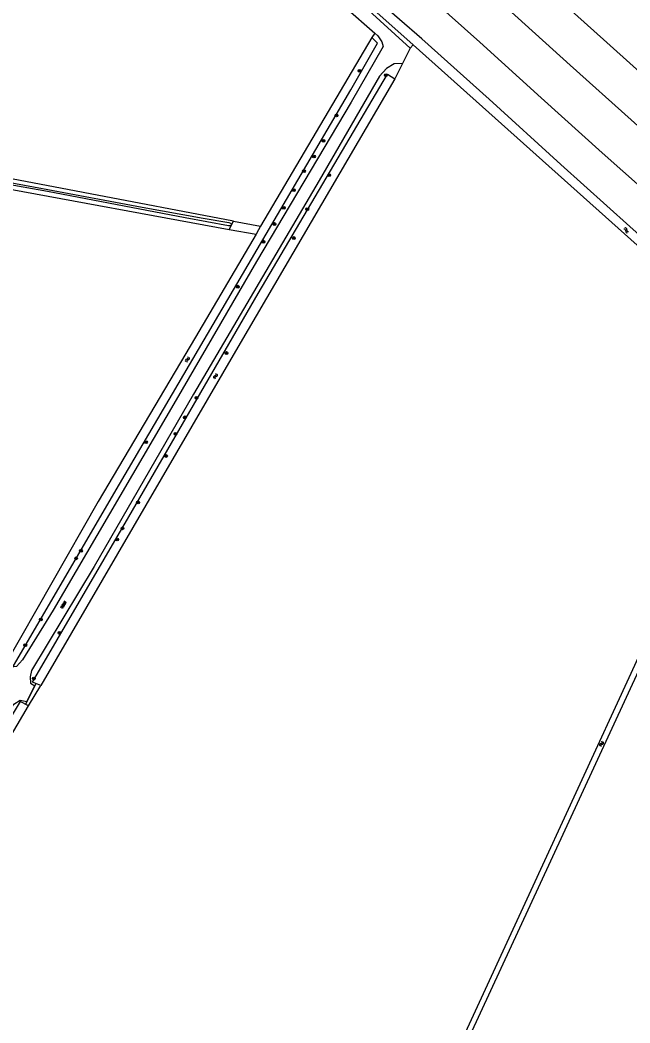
# Model space of a CAD drawing. Extents: x 126000 to 131009, y 393000 to 395500.
# Drawn here: x 126740.3 to 126916.1, y 394707.2 to 394996.2 of the extents above; entities that cross this region are included whole.
import ezdxf

# ---------------------------------------------------------------- set-up
doc = ezdxf.new("R2010")
doc.units = 0
for name, color, linetype in [('gg-knt-bronhoudergrens', 7, 'Continuous'), ('gg-knt-onverhard', 7, 'Continuous'), ('gg-kntw-bovenkant insteek waterloop', 7, 'Continuous'), ('gg-kwrk-duiker nz buis', 7, 'Continuous'), ('gt-grn-groengrens', 7, 'Continuous'), ('gt-grn-weggrens', 7, 'Continuous'), ('gt-symb-boom', 7, 'Continuous'), ('gt-symb-overige verharding', 7, 'Continuous'), ('gt-symb-watersymbool', 7, 'Continuous'), ('gx-grn-maaiveld', 7, 'Continuous')]:
    doc.layers.add(name, color=color, linetype=linetype)

# ---------------------------------------------------------------- blocks, each defined once
blk = doc.blocks.new('gt0-BOOM')
at = {"layer": 'gt-symb-boom'}
for radius in [0.4, 0.2]:
    blk.add_circle((0, 0), radius, dxfattribs=at)
blk = doc.blocks.new('gt0-OVH')
at = {"layer": 'gt-symb-overige verharding'}
for points in [[(-0.97, 0.3), (-0.97, 0.31), (-0.96, 0.32), (-0.97, 0.33), (-0.97, 0.34), (-0.98, 0.35), (-0.99, 0.35), (-1, 0.36), (-1.01, 0.35), (-1.02, 0.35), (-1.03, 0.34), (-1.03, 0.33), (-1.04, 0.32), (-1.03, 0.31), (-1.03, 0.3), (-1.02, 0.29), (-1.01, 0.29), (-1, 0.28), (-0.99, 0.29), (-0.98, 0.29)], [(-0.87, 0.11), (-0.87, 0.12), (-0.86, 0.13), (-0.87, 0.14), (-0.87, 0.15), (-0.88, 0.16), (-0.89, 0.16), (-0.9, 0.16), (-0.91, 0.16), (-0.92, 0.16), (-0.93, 0.15), (-0.93, 0.14), (-0.94, 0.13), (-0.93, 0.12), (-0.93, 0.11), (-0.92, 0.1), (-0.91, 0.09), (-0.9, 0.09), (-0.89, 0.09), (-0.88, 0.1)], [(-0.77, 0.3), (-0.77, 0.31), (-0.76, 0.32), (-0.77, 0.33), (-0.77, 0.34), (-0.78, 0.35), (-0.79, 0.35), (-0.8, 0.36), (-0.81, 0.35), (-0.82, 0.35), (-0.83, 0.34), (-0.83, 0.33), (-0.84, 0.32), (-0.83, 0.31), (-0.83, 0.3), (-0.82, 0.29), (-0.81, 0.29), (-0.8, 0.28), (-0.79, 0.29), (-0.78, 0.29)], [(-0.67, 0.11), (-0.67, 0.12), (-0.66, 0.13), (-0.67, 0.14), (-0.67, 0.15), (-0.68, 0.16), (-0.69, 0.16), (-0.7, 0.16), (-0.71, 0.16), (-0.72, 0.16), (-0.73, 0.15), (-0.73, 0.14), (-0.74, 0.13), (-0.73, 0.12), (-0.73, 0.11), (-0.72, 0.1), (-0.71, 0.09), (-0.7, 0.09), (-0.69, 0.09), (-0.68, 0.1)], [(-0.57, 0.3), (-0.57, 0.31), (-0.56, 0.32), (-0.57, 0.33), (-0.57, 0.34), (-0.58, 0.35), (-0.59, 0.35), (-0.6, 0.36), (-0.61, 0.35), (-0.62, 0.35), (-0.63, 0.34), (-0.63, 0.33), (-0.64, 0.32), (-0.63, 0.31), (-0.63, 0.3), (-0.62, 0.29), (-0.61, 0.29), (-0.6, 0.28), (-0.59, 0.29), (-0.58, 0.29)], [(-0.47, 0.11), (-0.47, 0.12), (-0.46, 0.13), (-0.47, 0.14), (-0.47, 0.15), (-0.48, 0.16), (-0.49, 0.16), (-0.5, 0.16), (-0.51, 0.16), (-0.52, 0.16), (-0.53, 0.15), (-0.53, 0.14), (-0.54, 0.13), (-0.53, 0.12), (-0.53, 0.11), (-0.52, 0.1), (-0.51, 0.09), (-0.5, 0.09), (-0.49, 0.09), (-0.48, 0.1)], [(-0.37, 0.3), (-0.37, 0.31), (-0.36, 0.32), (-0.37, 0.33), (-0.37, 0.34), (-0.38, 0.35), (-0.39, 0.35), (-0.4, 0.36), (-0.41, 0.35), (-0.42, 0.35), (-0.43, 0.34), (-0.43, 0.33), (-0.44, 0.32), (-0.43, 0.31), (-0.43, 0.3), (-0.42, 0.29), (-0.41, 0.29), (-0.4, 0.28), (-0.39, 0.29), (-0.38, 0.29)], [(-0.27, 0.11), (-0.27, 0.12), (-0.26, 0.13), (-0.27, 0.14), (-0.27, 0.15), (-0.28, 0.16), (-0.29, 0.16), (-0.3, 0.16), (-0.31, 0.16), (-0.32, 0.16), (-0.33, 0.15), (-0.33, 0.14), (-0.34, 0.13), (-0.33, 0.12), (-0.33, 0.11), (-0.32, 0.1), (-0.31, 0.09), (-0.3, 0.09), (-0.29, 0.09), (-0.28, 0.1)], [(-0.17, 0.3), (-0.17, 0.31), (-0.16, 0.32), (-0.17, 0.33), (-0.17, 0.34), (-0.18, 0.35), (-0.19, 0.35), (-0.2, 0.36), (-0.21, 0.35), (-0.22, 0.35), (-0.23, 0.34), (-0.23, 0.33), (-0.24, 0.32), (-0.23, 0.31), (-0.23, 0.3), (-0.22, 0.29), (-0.21, 0.29), (-0.2, 0.28), (-0.19, 0.29), (-0.18, 0.29)], [(-0.07, 0.11), (-0.07, 0.12), (-0.06, 0.13), (-0.07, 0.14), (-0.07, 0.15), (-0.08, 0.16), (-0.09, 0.16), (-0.1, 0.16), (-0.11, 0.16), (-0.12, 0.16), (-0.13, 0.15), (-0.13, 0.14), (-0.14, 0.13), (-0.13, 0.12), (-0.13, 0.11), (-0.12, 0.1), (-0.11, 0.09), (-0.1, 0.09), (-0.09, 0.09), (-0.08, 0.1)], [(0.03, 0.3), (0.03, 0.31), (0.04, 0.32), (0.03, 0.33), (0.03, 0.34), (0.02, 0.35), (0.01, 0.35), (0, 0.36), (-0.01, 0.35), (-0.02, 0.35), (-0.03, 0.34), (-0.03, 0.33), (-0.04, 0.32), (-0.03, 0.31), (-0.03, 0.3), (-0.02, 0.29), (-0.01, 0.29), (0, 0.28), (0.01, 0.29), (0.02, 0.29)], [(0.13, 0.11), (0.13, 0.12), (0.14, 0.13), (0.13, 0.14), (0.13, 0.15), (0.12, 0.16), (0.11, 0.16), (0.1, 0.16), (0.09, 0.16), (0.08, 0.16), (0.07, 0.15), (0.07, 0.14), (0.06, 0.13), (0.07, 0.12), (0.07, 0.11), (0.08, 0.1), (0.09, 0.09), (0.1, 0.09), (0.11, 0.09), (0.12, 0.1)], [(0.23, 0.3), (0.23, 0.31), (0.24, 0.32), (0.23, 0.33), (0.23, 0.34), (0.22, 0.35), (0.21, 0.35), (0.2, 0.36), (0.19, 0.35), (0.18, 0.35), (0.17, 0.34), (0.17, 0.33), (0.16, 0.32), (0.17, 0.31), (0.17, 0.3), (0.18, 0.29), (0.19, 0.29), (0.2, 0.28), (0.21, 0.29), (0.22, 0.29)], [(0.33, 0.11), (0.33, 0.12), (0.34, 0.13), (0.33, 0.14), (0.33, 0.15), (0.32, 0.16), (0.31, 0.16), (0.3, 0.16), (0.29, 0.16), (0.28, 0.16), (0.27, 0.15), (0.27, 0.14), (0.26, 0.13), (0.27, 0.12), (0.27, 0.11), (0.28, 0.1), (0.29, 0.09), (0.3, 0.09), (0.31, 0.09), (0.32, 0.1)], [(0.43, 0.3), (0.43, 0.31), (0.44, 0.32), (0.43, 0.33), (0.43, 0.34), (0.42, 0.35), (0.41, 0.35), (0.4, 0.36), (0.39, 0.35), (0.38, 0.35), (0.37, 0.34), (0.37, 0.33), (0.36, 0.32), (0.37, 0.31), (0.37, 0.3), (0.38, 0.29), (0.39, 0.29), (0.4, 0.28), (0.41, 0.29), (0.42, 0.29)], [(0.53, 0.11), (0.53, 0.12), (0.54, 0.13), (0.53, 0.14), (0.53, 0.15), (0.52, 0.16), (0.51, 0.16), (0.5, 0.16), (0.49, 0.16), (0.48, 0.16), (0.47, 0.15), (0.47, 0.14), (0.46, 0.13), (0.47, 0.12), (0.47, 0.11), (0.48, 0.1), (0.49, 0.09), (0.5, 0.09), (0.51, 0.09), (0.52, 0.1)], [(0.63, 0.3), (0.63, 0.31), (0.64, 0.32), (0.63, 0.33), (0.63, 0.34), (0.62, 0.35), (0.61, 0.35), (0.6, 0.36), (0.59, 0.35), (0.58, 0.35), (0.57, 0.34), (0.57, 0.33), (0.56, 0.32), (0.57, 0.31), (0.57, 0.3), (0.58, 0.29), (0.59, 0.29), (0.6, 0.28), (0.61, 0.29), (0.62, 0.29)], [(0.73, 0.11), (0.73, 0.12), (0.74, 0.13), (0.73, 0.14), (0.73, 0.15), (0.72, 0.16), (0.71, 0.16), (0.7, 0.16), (0.69, 0.16), (0.68, 0.16), (0.67, 0.15), (0.67, 0.14), (0.66, 0.13), (0.67, 0.12), (0.67, 0.11), (0.68, 0.1), (0.69, 0.09), (0.7, 0.09), (0.71, 0.09), (0.72, 0.1)], [(0.83, 0.3), (0.83, 0.31), (0.84, 0.32), (0.83, 0.33), (0.83, 0.34), (0.82, 0.35), (0.81, 0.35), (0.8, 0.36), (0.79, 0.35), (0.78, 0.35), (0.77, 0.34), (0.77, 0.33), (0.76, 0.32), (0.77, 0.31), (0.77, 0.3), (0.78, 0.29), (0.79, 0.29), (0.8, 0.28), (0.81, 0.29), (0.82, 0.29)], [(0.93, 0.11), (0.93, 0.12), (0.94, 0.13), (0.93, 0.14), (0.93, 0.15), (0.92, 0.16), (0.91, 0.16), (0.9, 0.16), (0.89, 0.16), (0.88, 0.16), (0.87, 0.15), (0.87, 0.14), (0.86, 0.13), (0.87, 0.12), (0.87, 0.11), (0.88, 0.1), (0.89, 0.09), (0.9, 0.09), (0.91, 0.09), (0.92, 0.1)], [(1.03, 0.3), (1.03, 0.31), (1.04, 0.32), (1.03, 0.33), (1.03, 0.34), (1.02, 0.35), (1.01, 0.35), (1, 0.36), (0.99, 0.35), (0.98, 0.35), (0.97, 0.34), (0.97, 0.33), (0.96, 0.32), (0.97, 0.31), (0.97, 0.3), (0.98, 0.29), (0.99, 0.29), (1, 0.28), (1.01, 0.29), (1.02, 0.29)], [(-0.97, -0.14), (-0.97, -0.13), (-0.96, -0.12), (-0.97, -0.11), (-0.97, -0.1), (-0.98, -0.09), (-0.99, -0.09), (-1, -0.08), (-1.01, -0.09), (-1.02, -0.09), (-1.03, -0.1), (-1.03, -0.11), (-1.04, -0.12), (-1.03, -0.13), (-1.03, -0.14), (-1.02, -0.15), (-1.01, -0.15), (-1, -0.16), (-0.99, -0.15), (-0.98, -0.15)], [(-0.87, -0.33), (-0.87, -0.32), (-0.86, -0.31), (-0.87, -0.3), (-0.87, -0.29), (-0.88, -0.28), (-0.89, -0.28), (-0.9, -0.28), (-0.91, -0.28), (-0.92, -0.28), (-0.93, -0.29), (-0.93, -0.3), (-0.94, -0.31), (-0.93, -0.32), (-0.93, -0.33), (-0.92, -0.34), (-0.91, -0.35), (-0.9, -0.35), (-0.89, -0.35), (-0.88, -0.34)], [(-0.77, -0.14), (-0.77, -0.13), (-0.76, -0.12), (-0.77, -0.11), (-0.77, -0.1), (-0.78, -0.09), (-0.79, -0.09), (-0.8, -0.08), (-0.81, -0.09), (-0.82, -0.09), (-0.83, -0.1), (-0.83, -0.11), (-0.84, -0.12), (-0.83, -0.13), (-0.83, -0.14), (-0.82, -0.15), (-0.81, -0.15), (-0.8, -0.16), (-0.79, -0.15), (-0.78, -0.15)], [(-0.67, -0.33), (-0.67, -0.32), (-0.66, -0.31), (-0.67, -0.3), (-0.67, -0.29), (-0.68, -0.28), (-0.69, -0.28), (-0.7, -0.28), (-0.71, -0.28), (-0.72, -0.28), (-0.73, -0.29), (-0.73, -0.3), (-0.74, -0.31), (-0.73, -0.32), (-0.73, -0.33), (-0.72, -0.34), (-0.71, -0.35), (-0.7, -0.35), (-0.69, -0.35), (-0.68, -0.34)], [(-0.57, -0.14), (-0.57, -0.13), (-0.56, -0.12), (-0.57, -0.11), (-0.57, -0.1), (-0.58, -0.09), (-0.59, -0.09), (-0.6, -0.08), (-0.61, -0.09), (-0.62, -0.09), (-0.63, -0.1), (-0.63, -0.11), (-0.64, -0.12), (-0.63, -0.13), (-0.63, -0.14), (-0.62, -0.15), (-0.61, -0.15), (-0.6, -0.16), (-0.59, -0.15), (-0.58, -0.15)], [(-0.47, -0.33), (-0.47, -0.32), (-0.46, -0.31), (-0.47, -0.3), (-0.47, -0.29), (-0.48, -0.28), (-0.49, -0.28), (-0.5, -0.28), (-0.51, -0.28), (-0.52, -0.28), (-0.53, -0.29), (-0.53, -0.3), (-0.54, -0.31), (-0.53, -0.32), (-0.53, -0.33), (-0.52, -0.34), (-0.51, -0.35), (-0.5, -0.35), (-0.49, -0.35), (-0.48, -0.34)], [(-0.37, -0.14), (-0.37, -0.13), (-0.36, -0.12), (-0.37, -0.11), (-0.37, -0.1), (-0.38, -0.09), (-0.39, -0.09), (-0.4, -0.08), (-0.41, -0.09), (-0.42, -0.09), (-0.43, -0.1), (-0.43, -0.11), (-0.44, -0.12), (-0.43, -0.13), (-0.43, -0.14), (-0.42, -0.15), (-0.41, -0.15), (-0.4, -0.16), (-0.39, -0.15), (-0.38, -0.15)], [(-0.27, -0.33), (-0.27, -0.32), (-0.26, -0.31), (-0.27, -0.3), (-0.27, -0.29), (-0.28, -0.28), (-0.29, -0.28), (-0.3, -0.28), (-0.31, -0.28), (-0.32, -0.28), (-0.33, -0.29), (-0.33, -0.3), (-0.34, -0.31), (-0.33, -0.32), (-0.33, -0.33), (-0.32, -0.34), (-0.31, -0.35), (-0.3, -0.35), (-0.29, -0.35), (-0.28, -0.34)], [(-0.17, -0.14), (-0.17, -0.13), (-0.16, -0.12), (-0.17, -0.11), (-0.17, -0.1), (-0.18, -0.09), (-0.19, -0.09), (-0.2, -0.08), (-0.21, -0.09), (-0.22, -0.09), (-0.23, -0.1), (-0.23, -0.11), (-0.24, -0.12), (-0.23, -0.13), (-0.23, -0.14), (-0.22, -0.15), (-0.21, -0.15), (-0.2, -0.16), (-0.19, -0.15), (-0.18, -0.15)], [(-0.07, -0.33), (-0.07, -0.32), (-0.06, -0.31), (-0.07, -0.3), (-0.07, -0.29), (-0.08, -0.28), (-0.09, -0.28), (-0.1, -0.28), (-0.11, -0.28), (-0.12, -0.28), (-0.13, -0.29), (-0.13, -0.3), (-0.14, -0.31), (-0.13, -0.32), (-0.13, -0.33), (-0.12, -0.34), (-0.11, -0.35), (-0.1, -0.35), (-0.09, -0.35), (-0.08, -0.34)], [(0.03, -0.14), (0.03, -0.13), (0.04, -0.12), (0.03, -0.11), (0.03, -0.1), (0.02, -0.09), (0.01, -0.09), (0, -0.08), (-0.01, -0.09), (-0.02, -0.09), (-0.03, -0.1), (-0.03, -0.11), (-0.04, -0.12), (-0.03, -0.13), (-0.03, -0.14), (-0.02, -0.15), (-0.01, -0.15), (0, -0.16), (0.01, -0.15), (0.02, -0.15)], [(0.13, -0.33), (0.13, -0.32), (0.14, -0.31), (0.13, -0.3), (0.13, -0.29), (0.12, -0.28), (0.11, -0.28), (0.1, -0.28), (0.09, -0.28), (0.08, -0.28), (0.07, -0.29), (0.07, -0.3), (0.06, -0.31), (0.07, -0.32), (0.07, -0.33), (0.08, -0.34), (0.09, -0.35), (0.1, -0.35), (0.11, -0.35), (0.12, -0.34)], [(0.23, -0.14), (0.23, -0.13), (0.24, -0.12), (0.23, -0.11), (0.23, -0.1), (0.22, -0.09), (0.21, -0.09), (0.2, -0.08), (0.19, -0.09), (0.18, -0.09), (0.17, -0.1), (0.17, -0.11), (0.16, -0.12), (0.17, -0.13), (0.17, -0.14), (0.18, -0.15), (0.19, -0.15), (0.2, -0.16), (0.21, -0.15), (0.22, -0.15)], [(0.33, -0.33), (0.33, -0.32), (0.34, -0.31), (0.33, -0.3), (0.33, -0.29), (0.32, -0.28), (0.31, -0.28), (0.3, -0.28), (0.29, -0.28), (0.28, -0.28), (0.27, -0.29), (0.27, -0.3), (0.26, -0.31), (0.27, -0.32), (0.27, -0.33), (0.28, -0.34), (0.29, -0.35), (0.3, -0.35), (0.31, -0.35), (0.32, -0.34)], [(0.43, -0.14), (0.43, -0.13), (0.44, -0.12), (0.43, -0.11), (0.43, -0.1), (0.42, -0.09), (0.41, -0.09), (0.4, -0.08), (0.39, -0.09), (0.38, -0.09), (0.37, -0.1), (0.37, -0.11), (0.36, -0.12), (0.37, -0.13), (0.37, -0.14), (0.38, -0.15), (0.39, -0.15), (0.4, -0.16), (0.41, -0.15), (0.42, -0.15)], [(0.53, -0.33), (0.53, -0.32), (0.54, -0.31), (0.53, -0.3), (0.53, -0.29), (0.52, -0.28), (0.51, -0.28), (0.5, -0.28), (0.49, -0.28), (0.48, -0.28), (0.47, -0.29), (0.47, -0.3), (0.46, -0.31), (0.47, -0.32), (0.47, -0.33), (0.48, -0.34), (0.49, -0.35), (0.5, -0.35), (0.51, -0.35), (0.52, -0.34)], [(0.63, -0.14), (0.63, -0.13), (0.64, -0.12), (0.63, -0.11), (0.63, -0.1), (0.62, -0.09), (0.61, -0.09), (0.6, -0.08), (0.59, -0.09), (0.58, -0.09), (0.57, -0.1), (0.57, -0.11), (0.56, -0.12), (0.57, -0.13), (0.57, -0.14), (0.58, -0.15), (0.59, -0.15), (0.6, -0.16), (0.61, -0.15), (0.62, -0.15)], [(0.73, -0.33), (0.73, -0.32), (0.74, -0.31), (0.73, -0.3), (0.73, -0.29), (0.72, -0.28), (0.71, -0.28), (0.7, -0.28), (0.69, -0.28), (0.68, -0.28), (0.67, -0.29), (0.67, -0.3), (0.66, -0.31), (0.67, -0.32), (0.67, -0.33), (0.68, -0.34), (0.69, -0.35), (0.7, -0.35), (0.71, -0.35), (0.72, -0.34)], [(0.83, -0.14), (0.83, -0.13), (0.84, -0.12), (0.83, -0.11), (0.83, -0.1), (0.82, -0.09), (0.81, -0.09), (0.8, -0.08), (0.79, -0.09), (0.78, -0.09), (0.77, -0.1), (0.77, -0.11), (0.76, -0.12), (0.77, -0.13), (0.77, -0.14), (0.78, -0.15), (0.79, -0.15), (0.8, -0.16), (0.81, -0.15), (0.82, -0.15)], [(0.93, -0.33), (0.93, -0.32), (0.94, -0.31), (0.93, -0.3), (0.93, -0.29), (0.92, -0.28), (0.91, -0.28), (0.9, -0.28), (0.89, -0.28), (0.88, -0.28), (0.87, -0.29), (0.87, -0.3), (0.86, -0.31), (0.87, -0.32), (0.87, -0.33), (0.88, -0.34), (0.89, -0.35), (0.9, -0.35), (0.91, -0.35), (0.92, -0.34)], [(1.03, -0.14), (1.03, -0.13), (1.04, -0.12), (1.03, -0.11), (1.03, -0.1), (1.02, -0.09), (1.01, -0.09), (1, -0.08), (0.99, -0.09), (0.98, -0.09), (0.97, -0.1), (0.97, -0.11), (0.96, -0.12), (0.97, -0.13), (0.97, -0.14), (0.98, -0.15), (0.99, -0.15), (1, -0.16), (1.01, -0.15), (1.02, -0.15)]]:
    blk.add_lwpolyline(points, close=True, dxfattribs=at)
blk = doc.blocks.new('gt0-WA')
at = {"layer": 'gt-symb-watersymbool'}
for centre, start, end in [((-0.32, 0.02), 28.0725, 151.9275), ((0.43, 0.42), 208.0725, 331.9275), ((-0.32, -0.43), 28.0725, 151.9275), ((0.43, -0.03), 208.0725, 331.9275)]:
    blk.add_arc(centre, 0.425, start, end, dxfattribs=at)

msp = doc.modelspace()

# ---------------------------------------------------------------- linework, layer by layer
at = {"layer": 'gg-knt-bronhoudergrens'}
for p, q in [((126801.86, 394938.29), (126809.66, 394936.8)), ((126800.64, 394935.86), (126808.33, 394934.54))]:
    msp.add_line(p, q, dxfattribs=at)
at = {"layer": 'gg-knt-onverhard'}
for p, q in [((126833.99, 395000), (126842.53, 394992.48)), ((126839.76, 395000), (126852.75, 394988.11)), ((126852.75, 394988.11), (126850.55, 394983.75))]:
    msp.add_line(p, q, dxfattribs=at)
for points in [[(126842.53, 394992.48), (126843.43, 394991.69), (126844.61, 394989.96), (126844.95, 394988.6), (126835.76, 394972.6), (126808.46, 394926.67), (126785.28, 394886.79), (126749.91, 394826.16), (126741.05, 394811.91), (126739.3, 394809.98), (126737.04, 394809.63)], [(126850.55, 394983.75), (126848.18, 394983.63), (126845.92, 394982.27), (126843.89, 394980.07), (126826.52, 394949.98), (126790.36, 394888.38), (126761.71, 394838.78), (126743.6, 394808.8), (126743.26, 394806.93), (126743.38, 394805.12), (126744.56, 394804.41)], [(126661.68, 394668.62), (126672.26, 394686.46), (126719.5, 394767.86), (126735.19, 394793.98), (126738.52, 394799.07), (126740.4, 394800.27), (126742.32, 394799.85)]]:
    msp.add_lwpolyline(points, dxfattribs=at)
at = {"layer": 'gg-kntw-bovenkant insteek waterloop'}
for p, q in [((126841.42, 395000), (126853.62, 394989.08)), ((126841.74, 394991.18), (126809.66, 394936.8)), ((126853.62, 394989.08), (126956.3, 394897.16)), ((126613.3, 394970.44), (126800.64, 394935.86)), ((126800.64, 394935.86), (126801.86, 394938.29)), ((126809.09, 394935.83), (126808.33, 394934.54)), ((126809.66, 394936.8), (126809.09, 394935.83))]:
    msp.add_line(p, q, dxfattribs=at)
for points in [[(126736.14, 394810.61), (126738.46, 394810.15), (126768.97, 394862.53), (126835.66, 394976.09), (126843.37, 394989.56), (126841.74, 394991.18)], [(126746.33, 394804.51), (126743.89, 394805.47), (126771.64, 394853.09), (126808.99, 394917.45), (126846.2, 394980.69), (126848.32, 394979.32)], [(126848.32, 394979.32), (126803.06, 394901.96), (126746.33, 394804.51)], [(126801.86, 394938.29), (126715.11, 394954.76), (126617.6, 394972.62)], [(126808.33, 394934.54), (126790.91, 394904.83), (126762.82, 394857.49), (126736.14, 394810.61)], [(126742.76, 394798.62), (126740.33, 394799.86), (126728.7, 394780.41), (126714.08, 394755.82), (126688.12, 394710.99), (126653.24, 394651.07), (126654.94, 394649.66)], [(126654.94, 394649.66), (126694.39, 394716.99), (126726.05, 394770.3), (126742.76, 394798.62)]]:
    msp.add_lwpolyline(points, dxfattribs=at)
at = {"layer": 'gg-kwrk-duiker nz buis'}
msp.add_line((126744.88, 394805.08), (126741.93, 394799.04), dxfattribs=at)
at = {"layer": 'gt-grn-groengrens'}
for p, q in [((126842.53, 394992.48), (126841.74, 394991.18)), ((126853.62, 394989.08), (126852.75, 394988.11)), ((126850.55, 394983.75), (126848.32, 394979.32)), ((126742.76, 394798.62), (126746.33, 394804.51))]:
    msp.add_line(p, q, dxfattribs=at)
at = {"layer": 'gt-grn-weggrens'}
msp.add_line((126742.32, 394799.85), (126744.56, 394804.41), dxfattribs=at)
at = {"layer": 'gx-grn-maaiveld'}
for points in [[(127001.28, 394907.11), (126997.03, 394910.76), (126979.71, 394926.52), (126962.05, 394942.4), (126944.03, 394958.59), (126926.46, 394974.41), (126908.44, 394990.61), (126890.84, 395006.5), (126873, 395022.49), (126855.17, 395038.52), (126837.62, 395054.19), (126819.84, 395070.24), (126801.93, 395086.35), (126785.74, 395100.91)], [(126992.79, 394898.8), (126987.17, 394903.82), (126969.51, 394919.64), (126951.74, 394935.66), (126934.08, 394951.55), (126916.38, 394967.49), (126898.88, 394983.24), (126880.9, 394999.43), (126863.19, 395015.34), (126845.65, 395031.13), (126827.9, 395047.09), (126810.21, 395063.01), (126792.48, 395079), (126777.78, 395092.23)], [(126983.72, 394889.91), (126979.51, 394893.77), (126961.15, 394910.23), (126943.78, 394925.97), (126925.88, 394942.09), (126908.04, 394958.02), (126890.49, 394973.83), (126872.82, 394989.9), (126855.14, 395005.69), (126837.48, 395021.64), (126819.89, 395037.49), (126801.93, 395053.51), (126784.24, 395069.43), (126769.25, 395082.94)], [(126976.32, 394882.66), (126957.56, 394899.55), (126937.03, 394917.87), (126916.03, 394936.76), (126896.16, 394954.61), (126875.48, 394973.4), (126856.11, 394990.83), (126843.28, 395001.96)], [(126717.12, 394953.13), (126746.8, 394947.71), (126775.51, 394942.3), (126793.11, 394939.14), (126800.52, 394937.86), (126800.97, 394937.69), (126801.15, 394937.56), (126801.18, 394937.4), (126801.15, 394937.21), (126801.06, 394937.07), (126800.86, 394936.92), (126800.71, 394936.89), (126800.42, 394936.92), (126787.96, 394939.25), (126748.26, 394946.8), (126702.38, 394954.95)], [(126958.06, 394892.3), (126955.56, 394893.57), (126932.54, 394843.36), (126916.35, 394807.9), (126886.95, 394744.1), (126849.71, 394663.4), (126840.25, 394641.23), (126840.42, 394640.9), (126840.72, 394640.73)], [(126958.06, 394892.3), (126950.26, 394877.79), (126932.61, 394839.23), (126893.22, 394753.84), (126869.95, 394703.64), (126846, 394651.6), (126841.64, 394641), (126841.45, 394640.8), (126841.11, 394640.7), (126840.72, 394640.73)]]:
    msp.add_lwpolyline(points, dxfattribs=at)

# ---------------------------------------------------------------- block references
at = {"layer": 'gt-symb-boom'}
for p in [(126838.12, 394981.61), (126845.76, 394980.33), (126831.52, 394968.76), (126827.76, 394961.44), (126825.03, 394956.89), (126822.15, 394952.72), (126829.43, 394951.55), (126819.25, 394947.21), (126816.31, 394942.1), (126823.1, 394941.71), (126813.65, 394937.46), (126810.46, 394932.36), (126819.24, 394933.42), (126803.1, 394919.4), (126799.8, 394900.28), (126791.15, 394887.37), (126787.81, 394881.74), (126785.11, 394877.02), (126776.63, 394874.6), (126782.41, 394870.61), (126774.34, 394857.24), (126769.85, 394849.76), (126768.32, 394846.56), (126757.89, 394843.28), (126756.53, 394841.12), (126746.31, 394823.47), (126751.72, 394819.61), (126741.86, 394816.1), (126744.3, 394806.45)]:
    msp.add_blockref('gt0-BOOM', p, dxfattribs=at)
at = {"layer": 'gt-symb-overige verharding', "rotation": 59.15409543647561}
msp.add_blockref('gt0-OVH', (126752.86, 394827.71), dxfattribs=at)
at = {"layer": 'gt-symb-watersymbool'}
for p, rotation in [((126914.95, 394935.69), -42.20433768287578), ((126788.53, 394898.35), 66.48544331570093), ((126796.62, 394893.54), 66.48544331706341), ((126907.9, 394787.67), -114.89920052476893)]:
    msp.add_blockref('gt0-WA', p, dxfattribs=dict(at, rotation=rotation))

doc.saveas('drawing.dxf')
